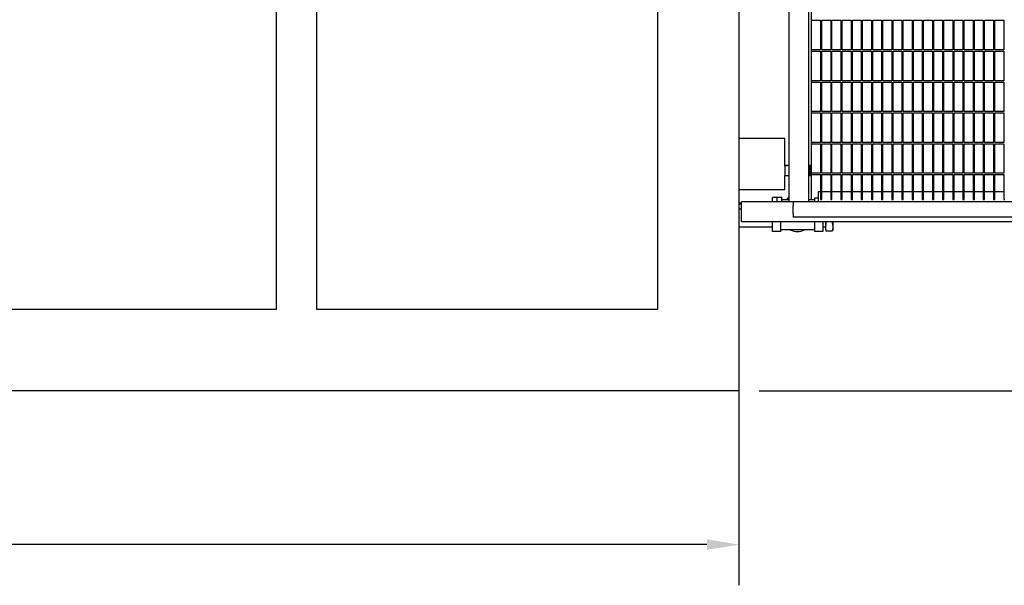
# Model space of a CAD drawing. Header units: inches. Extents: x 24 to 1128, y -94 to 748.
# Tile 498 of 546: x 622 to 719, y 461 to 517. Entities that reach past the tile are written whole.
import ezdxf

# ---------------------------------------------------------------- set-up
doc = ezdxf.new("R2010")
doc.units = ezdxf.units.IN
doc.header["$LTSCALE"] = 32
doc.header["$MEASUREMENT"] = 0
doc.layers.add('Dimension (ANSI)', color=7, linetype='Continuous', lineweight=25)
doc.layers.add('Visible (ANSI)', color=7, linetype='Continuous', lineweight=30)
doc.styles.add('Note Text (ANSI)', font='tahoma.ttf')
doc.dimstyles.new('Architectural (ANSI)', dxfattribs={"dimscale": 32, "dimtxt": 0.125, "dimasz": 0.098425, "dimexe": 0.125, "dimexo": 0.0625, "dimgap": 0.031496, "dimtad": 0, "dimtih": 1, "dimtoh": 1, "dimdec": 4, "dimrnd": 1e-08, "dimzin": 3, "dimdsep": 46, "dimlunit": 4, "dimtxsty": 'Note Text (ANSI)', "dimcen": 0.09, "dimdle": 0.393701, "dimclrd": 256, "dimclre": 256, "dimclrt": 256, "dimadec": 0, "dimazin": 3, "dimtfac": 0.96, "dimtofl": 0, "dimtmove": 0, "dimatfit": 3, "dimfxl": 1, "dimfrac": 2, "dimtolj": 1, "dimtzin": 12, "dimlwd": -1, "dimlwe": -1, "dimarcsym": 0})

# ---------------------------------------------------------------- blocks, each defined once
blk = doc.blocks.new('*D15')
at = {"layer": 'Defpoints', "color": 0, "transparency": 16777216}
for p in [(692.915, 562.239), (493.915, 496.383), (692.915, 464.957)]:
    blk.add_point(p, dxfattribs=at)
at = {"layer": 'Dimension (ANSI)', "transparency": 16777216}
for p, q in [((692.915, 560.239), (692.915, 460.957)), ((493.915, 494.383), (493.915, 460.957)), ((497.065, 464.957), (578.675, 464.957)), ((689.766, 464.957), (594.155, 464.957))]:
    blk.add_line(p, q, dxfattribs=at)
for points in [[(497.065, 465.481), (497.065, 464.432), (493.915, 464.957)], [(689.766, 465.481), (689.766, 464.432), (692.915, 464.957)]]:
    blk.add_solid(points, dxfattribs=at)
at = {"layer": 'Dimension (ANSI)', "transparency": 16777216, "insert": (579.683, 467.036), "char_height": 4, "attachment_point": 1, "style": 'Note Text (ANSI)'}
blk.add_mtext('\\A1;16\'-7"', dxfattribs=at)
blk = doc.blocks.new('*D17')
at = {"layer": 'Defpoints', "color": 0, "transparency": 16777216}
for p in [(692.915, 606.059), (692.915, 480.059), (781.117, 480.059)]:
    blk.add_point(p, dxfattribs=at)
at = {"layer": 'Dimension (ANSI)', "transparency": 16777216}
for p, q in [((694.915, 606.059), (785.117, 606.059)), ((781.117, 602.909), (781.117, 543.149)), ((781.117, 483.209), (781.117, 536.969)), ((694.915, 480.059), (785.117, 480.059))]:
    blk.add_line(p, q, dxfattribs=at)
for points in [[(780.592, 602.909), (781.642, 602.909), (781.117, 606.059)], [(780.592, 483.209), (781.642, 483.209), (781.117, 480.059)]]:
    blk.add_solid(points, dxfattribs=at)
at = {"layer": 'Dimension (ANSI)', "transparency": 16777216, "insert": (774.385, 542.141), "char_height": 4, "attachment_point": 1, "style": 'Note Text (ANSI)'}
blk.add_mtext('\\A1;10\'-6"', dxfattribs=at)

msp = doc.modelspace()

# ---------------------------------------------------------------- linework, layer by layer
at = {"layer": 'Visible (ANSI)'}
for p, q in [((697.82529, 527.90382), (697.82529, 498.63891)), ((699.74529, 527.90382), (699.74529, 498.63891)), ((699.99529, 526.90382), (699.99529, 498.88891)), ((647.41529, 519.85882), (647.41529, 488.05891)), ((651.41529, 488.05891), (651.41529, 519.85882)), ((684.91529, 519.85882), (684.91529, 488.05891)), ((692.91529, 518.31882), (692.91529, 480.05891)), ((700.05779, 513.57641), (700.05779, 516.48266)), ((700.05779, 516.48266), (700.93279, 516.48266)), ((700.93279, 516.48266), (700.93279, 513.57641)), ((701.05779, 513.57641), (701.05779, 516.48266)), ((701.05779, 516.48266), (701.93279, 516.48266)), ((701.93279, 516.48266), (701.93279, 513.57641)), ((702.05779, 513.57641), (702.05779, 516.48266)), ((702.05779, 516.48266), (702.93279, 516.48266)), ((702.93279, 516.48266), (702.93279, 513.57641)), ((703.05779, 513.57641), (703.05779, 516.48266)), ((703.05779, 516.48266), (703.93279, 516.48266)), ((703.93279, 516.48266), (703.93279, 513.57641)), ((704.05779, 513.57641), (704.05779, 516.48266)), ((704.05779, 516.48266), (704.93279, 516.48266)), ((704.93279, 516.48266), (704.93279, 513.57641)), ((705.05779, 513.57641), (705.05779, 516.48266)), ((705.05779, 516.48266), (705.93279, 516.48266)), ((705.93279, 516.48266), (705.93279, 513.57641)), ((706.05779, 513.57641), (706.05779, 516.48266)), ((706.05779, 516.48266), (706.93279, 516.48266)), ((706.93279, 516.48266), (706.93279, 513.57641)), ((707.05779, 513.57641), (707.05779, 516.48266)), ((707.05779, 516.48266), (707.93279, 516.48266)), ((707.93279, 516.48266), (707.93279, 513.57641)), ((708.05779, 513.57641), (708.05779, 516.48266)), ((708.05779, 516.48266), (708.93279, 516.48266)), ((708.93279, 516.48266), (708.93279, 513.57641)), ((709.05779, 513.57641), (709.05779, 516.48266)), ((709.05779, 516.48266), (709.93279, 516.48266)), ((709.93279, 516.48266), (709.93279, 513.57641)), ((710.05779, 513.57641), (710.05779, 516.48266)), ((710.05779, 516.48266), (710.93279, 516.48266)), ((710.93279, 516.48266), (710.93279, 513.57641)), ((711.05779, 513.57641), (711.05779, 516.48266)), ((711.05779, 516.48266), (711.93279, 516.48266)), ((711.93279, 516.48266), (711.93279, 513.57641)), ((712.05779, 513.57641), (712.05779, 516.48266)), ((712.05779, 516.48266), (712.93279, 516.48266)), ((712.93279, 516.48266), (712.93279, 513.57641)), ((713.05779, 513.57641), (713.05779, 516.48266)), ((713.05779, 516.48266), (713.93279, 516.48266)), ((713.93279, 516.48266), (713.93279, 513.57641)), ((714.05779, 513.57641), (714.05779, 516.48266)), ((714.05779, 516.48266), (714.93279, 516.48266)), ((714.93279, 516.48266), (714.93279, 513.57641)), ((715.05779, 513.57641), (715.05779, 516.48266)), ((715.05779, 516.48266), (715.93279, 516.48266)), ((715.93279, 516.48266), (715.93279, 513.57641)), ((716.05779, 513.57641), (716.05779, 516.48266)), ((716.05779, 516.48266), (716.93279, 516.48266)), ((716.93279, 516.48266), (716.93279, 513.57641)), ((717.05779, 513.57641), (717.05779, 516.48266)), ((717.05779, 516.48266), (717.93279, 516.48266)), ((717.93279, 516.48266), (717.93279, 513.57641)), ((718.05779, 513.57641), (718.05779, 516.48266)), ((718.05779, 516.48266), (718.93279, 516.48266)), ((718.93279, 516.48266), (718.93279, 513.57641)), ((700.93279, 513.57641), (700.05779, 513.57641)), ((700.05779, 510.54516), (700.05779, 513.45141)), ((700.05779, 513.45141), (700.93279, 513.45141)), ((700.93279, 513.45141), (700.93279, 510.54516)), ((701.93279, 513.57641), (701.05779, 513.57641)), ((701.05779, 510.54516), (701.05779, 513.45141)), ((701.05779, 513.45141), (701.93279, 513.45141)), ((701.93279, 513.45141), (701.93279, 510.54516)), ((702.93279, 513.57641), (702.05779, 513.57641)), ((702.05779, 510.54516), (702.05779, 513.45141)), ((702.05779, 513.45141), (702.93279, 513.45141)), ((702.93279, 513.45141), (702.93279, 510.54516)), ((703.93279, 513.57641), (703.05779, 513.57641)), ((703.05779, 510.54516), (703.05779, 513.45141)), ((703.05779, 513.45141), (703.93279, 513.45141)), ((703.93279, 513.45141), (703.93279, 510.54516)), ((704.93279, 513.57641), (704.05779, 513.57641)), ((704.05779, 510.54516), (704.05779, 513.45141)), ((704.05779, 513.45141), (704.93279, 513.45141)), ((704.93279, 513.45141), (704.93279, 510.54516)), ((705.93279, 513.57641), (705.05779, 513.57641)), ((705.05779, 510.54516), (705.05779, 513.45141)), ((705.05779, 513.45141), (705.93279, 513.45141)), ((705.93279, 513.45141), (705.93279, 510.54516)), ((706.93279, 513.57641), (706.05779, 513.57641)), ((706.05779, 510.54516), (706.05779, 513.45141)), ((706.05779, 513.45141), (706.93279, 513.45141)), ((706.93279, 513.45141), (706.93279, 510.54516)), ((707.93279, 513.57641), (707.05779, 513.57641)), ((707.05779, 510.54516), (707.05779, 513.45141)), ((707.05779, 513.45141), (707.93279, 513.45141)), ((707.93279, 513.45141), (707.93279, 510.54516)), ((708.93279, 513.57641), (708.05779, 513.57641)), ((708.05779, 510.54516), (708.05779, 513.45141)), ((708.05779, 513.45141), (708.93279, 513.45141)), ((708.93279, 513.45141), (708.93279, 510.54516)), ((709.93279, 513.57641), (709.05779, 513.57641)), ((709.05779, 510.54516), (709.05779, 513.45141)), ((709.05779, 513.45141), (709.93279, 513.45141)), ((709.93279, 513.45141), (709.93279, 510.54516)), ((710.93279, 513.57641), (710.05779, 513.57641)), ((710.05779, 510.54516), (710.05779, 513.45141)), ((710.05779, 513.45141), (710.93279, 513.45141)), ((710.93279, 513.45141), (710.93279, 510.54516)), ((711.93279, 513.57641), (711.05779, 513.57641)), ((711.05779, 510.54516), (711.05779, 513.45141)), ((711.05779, 513.45141), (711.93279, 513.45141)), ((711.93279, 513.45141), (711.93279, 510.54516)), ((712.93279, 513.57641), (712.05779, 513.57641)), ((712.05779, 510.54516), (712.05779, 513.45141)), ((712.05779, 513.45141), (712.93279, 513.45141)), ((712.93279, 513.45141), (712.93279, 510.54516)), ((713.93279, 513.57641), (713.05779, 513.57641)), ((713.05779, 510.54516), (713.05779, 513.45141)), ((713.05779, 513.45141), (713.93279, 513.45141)), ((713.93279, 513.45141), (713.93279, 510.54516)), ((714.93279, 513.57641), (714.05779, 513.57641)), ((714.05779, 510.54516), (714.05779, 513.45141)), ((714.05779, 513.45141), (714.93279, 513.45141)), ((714.93279, 513.45141), (714.93279, 510.54516)), ((715.93279, 513.57641), (715.05779, 513.57641)), ((715.05779, 510.54516), (715.05779, 513.45141)), ((715.05779, 513.45141), (715.93279, 513.45141)), ((715.93279, 513.45141), (715.93279, 510.54516)), ((716.93279, 513.57641), (716.05779, 513.57641)), ((716.05779, 510.54516), (716.05779, 513.45141)), ((716.05779, 513.45141), (716.93279, 513.45141)), ((716.93279, 513.45141), (716.93279, 510.54516)), ((717.93279, 513.57641), (717.05779, 513.57641)), ((717.05779, 510.54516), (717.05779, 513.45141)), ((717.05779, 513.45141), (717.93279, 513.45141)), ((717.93279, 513.45141), (717.93279, 510.54516)), ((718.93279, 513.57641), (718.05779, 513.57641)), ((718.05779, 510.54516), (718.05779, 513.45141)), ((718.05779, 513.45141), (718.93279, 513.45141)), ((718.93279, 513.45141), (718.93279, 510.54516)), ((700.93279, 510.54516), (700.05779, 510.54516)), ((700.05779, 507.51391), (700.05779, 510.42016)), ((700.05779, 510.42016), (700.93279, 510.42016)), ((700.93279, 510.42016), (700.93279, 507.51391)), ((701.93279, 510.54516), (701.05779, 510.54516)), ((701.05779, 507.51391), (701.05779, 510.42016)), ((701.05779, 510.42016), (701.93279, 510.42016)), ((701.93279, 510.42016), (701.93279, 507.51391)), ((702.93279, 510.54516), (702.05779, 510.54516)), ((702.05779, 507.51391), (702.05779, 510.42016)), ((702.05779, 510.42016), (702.93279, 510.42016)), ((702.93279, 510.42016), (702.93279, 507.51391)), ((703.93279, 510.54516), (703.05779, 510.54516)), ((703.05779, 507.51391), (703.05779, 510.42016)), ((703.05779, 510.42016), (703.93279, 510.42016)), ((703.93279, 510.42016), (703.93279, 507.51391)), ((704.93279, 510.54516), (704.05779, 510.54516)), ((704.05779, 507.51391), (704.05779, 510.42016)), ((704.05779, 510.42016), (704.93279, 510.42016)), ((704.93279, 510.42016), (704.93279, 507.51391)), ((705.93279, 510.54516), (705.05779, 510.54516)), ((705.05779, 507.51391), (705.05779, 510.42016)), ((705.05779, 510.42016), (705.93279, 510.42016)), ((705.93279, 510.42016), (705.93279, 507.51391)), ((706.93279, 510.54516), (706.05779, 510.54516)), ((706.05779, 507.51391), (706.05779, 510.42016)), ((706.05779, 510.42016), (706.93279, 510.42016)), ((706.93279, 510.42016), (706.93279, 507.51391)), ((707.93279, 510.54516), (707.05779, 510.54516)), ((707.05779, 507.51391), (707.05779, 510.42016)), ((707.05779, 510.42016), (707.93279, 510.42016)), ((707.93279, 510.42016), (707.93279, 507.51391)), ((708.93279, 510.54516), (708.05779, 510.54516)), ((708.05779, 507.51391), (708.05779, 510.42016)), ((708.05779, 510.42016), (708.93279, 510.42016)), ((708.93279, 510.42016), (708.93279, 507.51391)), ((709.93279, 510.54516), (709.05779, 510.54516)), ((709.05779, 507.51391), (709.05779, 510.42016)), ((709.05779, 510.42016), (709.93279, 510.42016)), ((709.93279, 510.42016), (709.93279, 507.51391)), ((710.93279, 510.54516), (710.05779, 510.54516)), ((710.05779, 507.51391), (710.05779, 510.42016)), ((710.05779, 510.42016), (710.93279, 510.42016)), ((710.93279, 510.42016), (710.93279, 507.51391)), ((711.93279, 510.54516), (711.05779, 510.54516)), ((711.05779, 507.51391), (711.05779, 510.42016)), ((711.05779, 510.42016), (711.93279, 510.42016)), ((711.93279, 510.42016), (711.93279, 507.51391)), ((712.93279, 510.54516), (712.05779, 510.54516)), ((712.05779, 507.51391), (712.05779, 510.42016)), ((712.05779, 510.42016), (712.93279, 510.42016)), ((712.93279, 510.42016), (712.93279, 507.51391)), ((713.93279, 510.54516), (713.05779, 510.54516)), ((713.05779, 507.51391), (713.05779, 510.42016)), ((713.05779, 510.42016), (713.93279, 510.42016)), ((713.93279, 510.42016), (713.93279, 507.51391)), ((714.93279, 510.54516), (714.05779, 510.54516)), ((714.05779, 507.51391), (714.05779, 510.42016)), ((714.05779, 510.42016), (714.93279, 510.42016)), ((714.93279, 510.42016), (714.93279, 507.51391)), ((715.93279, 510.54516), (715.05779, 510.54516)), ((715.05779, 507.51391), (715.05779, 510.42016)), ((715.05779, 510.42016), (715.93279, 510.42016)), ((715.93279, 510.42016), (715.93279, 507.51391)), ((716.93279, 510.54516), (716.05779, 510.54516)), ((716.05779, 507.51391), (716.05779, 510.42016)), ((716.05779, 510.42016), (716.93279, 510.42016)), ((716.93279, 510.42016), (716.93279, 507.51391)), ((717.93279, 510.54516), (717.05779, 510.54516)), ((717.05779, 507.51391), (717.05779, 510.42016)), ((717.05779, 510.42016), (717.93279, 510.42016)), ((717.93279, 510.42016), (717.93279, 507.51391)), ((718.93279, 510.54516), (718.05779, 510.54516)), ((718.05779, 507.51391), (718.05779, 510.42016)), ((718.05779, 510.42016), (718.93279, 510.42016)), ((718.93279, 510.42016), (718.93279, 507.51391)), ((700.93279, 507.51391), (700.05779, 507.51391)), ((700.05779, 504.48266), (700.05779, 507.38891)), ((700.05779, 507.38891), (700.93279, 507.38891)), ((700.93279, 507.38891), (700.93279, 504.48266)), ((701.93279, 507.51391), (701.05779, 507.51391)), ((701.05779, 504.48266), (701.05779, 507.38891)), ((701.05779, 507.38891), (701.93279, 507.38891)), ((701.93279, 507.38891), (701.93279, 504.48266)), ((702.93279, 507.51391), (702.05779, 507.51391)), ((702.05779, 504.48266), (702.05779, 507.38891)), ((702.05779, 507.38891), (702.93279, 507.38891)), ((702.93279, 507.38891), (702.93279, 504.48266)), ((703.93279, 507.51391), (703.05779, 507.51391)), ((703.05779, 504.48266), (703.05779, 507.38891)), ((703.05779, 507.38891), (703.93279, 507.38891)), ((703.93279, 507.38891), (703.93279, 504.48266)), ((704.93279, 507.51391), (704.05779, 507.51391)), ((704.05779, 504.48266), (704.05779, 507.38891)), ((704.05779, 507.38891), (704.93279, 507.38891)), ((704.93279, 507.38891), (704.93279, 504.48266)), ((705.93279, 507.51391), (705.05779, 507.51391)), ((705.05779, 504.48266), (705.05779, 507.38891)), ((705.05779, 507.38891), (705.93279, 507.38891)), ((705.93279, 507.38891), (705.93279, 504.48266)), ((706.93279, 507.51391), (706.05779, 507.51391)), ((706.05779, 504.48266), (706.05779, 507.38891)), ((706.05779, 507.38891), (706.93279, 507.38891)), ((706.93279, 507.38891), (706.93279, 504.48266)), ((707.93279, 507.51391), (707.05779, 507.51391)), ((707.05779, 504.48266), (707.05779, 507.38891)), ((707.05779, 507.38891), (707.93279, 507.38891)), ((707.93279, 507.38891), (707.93279, 504.48266)), ((708.93279, 507.51391), (708.05779, 507.51391)), ((708.05779, 504.48266), (708.05779, 507.38891)), ((708.05779, 507.38891), (708.93279, 507.38891)), ((708.93279, 507.38891), (708.93279, 504.48266)), ((709.93279, 507.51391), (709.05779, 507.51391)), ((709.05779, 504.48266), (709.05779, 507.38891)), ((709.05779, 507.38891), (709.93279, 507.38891)), ((709.93279, 507.38891), (709.93279, 504.48266)), ((710.93279, 507.51391), (710.05779, 507.51391)), ((710.05779, 504.48266), (710.05779, 507.38891)), ((710.05779, 507.38891), (710.93279, 507.38891)), ((710.93279, 507.38891), (710.93279, 504.48266)), ((711.93279, 507.51391), (711.05779, 507.51391)), ((711.05779, 504.48266), (711.05779, 507.38891)), ((711.05779, 507.38891), (711.93279, 507.38891)), ((711.93279, 507.38891), (711.93279, 504.48266)), ((712.93279, 507.51391), (712.05779, 507.51391)), ((712.05779, 504.48266), (712.05779, 507.38891)), ((712.05779, 507.38891), (712.93279, 507.38891)), ((712.93279, 507.38891), (712.93279, 504.48266)), ((713.93279, 507.51391), (713.05779, 507.51391)), ((713.05779, 504.48266), (713.05779, 507.38891)), ((713.05779, 507.38891), (713.93279, 507.38891)), ((713.93279, 507.38891), (713.93279, 504.48266)), ((714.93279, 507.51391), (714.05779, 507.51391)), ((714.05779, 504.48266), (714.05779, 507.38891)), ((714.05779, 507.38891), (714.93279, 507.38891)), ((714.93279, 507.38891), (714.93279, 504.48266)), ((715.93279, 507.51391), (715.05779, 507.51391)), ((715.05779, 504.48266), (715.05779, 507.38891)), ((715.05779, 507.38891), (715.93279, 507.38891)), ((715.93279, 507.38891), (715.93279, 504.48266)), ((716.93279, 507.51391), (716.05779, 507.51391)), ((716.05779, 504.48266), (716.05779, 507.38891)), ((716.05779, 507.38891), (716.93279, 507.38891)), ((716.93279, 507.38891), (716.93279, 504.48266)), ((717.93279, 507.51391), (717.05779, 507.51391)), ((717.05779, 504.48266), (717.05779, 507.38891)), ((717.05779, 507.38891), (717.93279, 507.38891)), ((717.93279, 507.38891), (717.93279, 504.48266)), ((718.93279, 507.51391), (718.05779, 507.51391)), ((718.05779, 504.48266), (718.05779, 507.38891)), ((718.05779, 507.38891), (718.93279, 507.38891)), ((718.93279, 507.38891), (718.93279, 504.48266)), ((697.41529, 504.87141), (692.91529, 504.87141)), ((697.41529, 502.20079), (697.41529, 504.87141)), ((700.93279, 504.48266), (700.05779, 504.48266)), ((700.05779, 501.45141), (700.05779, 504.35766)), ((700.05779, 504.35766), (700.93279, 504.35766)), ((700.93279, 504.35766), (700.93279, 501.45141)), ((701.93279, 504.48266), (701.05779, 504.48266)), ((701.05779, 501.45141), (701.05779, 504.35766)), ((701.05779, 504.35766), (701.93279, 504.35766)), ((701.93279, 504.35766), (701.93279, 501.45141)), ((702.93279, 504.48266), (702.05779, 504.48266)), ((702.05779, 501.45141), (702.05779, 504.35766)), ((702.05779, 504.35766), (702.93279, 504.35766)), ((702.93279, 504.35766), (702.93279, 501.45141)), ((703.93279, 504.48266), (703.05779, 504.48266)), ((703.05779, 501.45141), (703.05779, 504.35766)), ((703.05779, 504.35766), (703.93279, 504.35766)), ((703.93279, 504.35766), (703.93279, 501.45141)), ((704.93279, 504.48266), (704.05779, 504.48266)), ((704.05779, 501.45141), (704.05779, 504.35766)), ((704.05779, 504.35766), (704.93279, 504.35766)), ((704.93279, 504.35766), (704.93279, 501.45141)), ((705.93279, 504.48266), (705.05779, 504.48266)), ((705.05779, 501.45141), (705.05779, 504.35766)), ((705.05779, 504.35766), (705.93279, 504.35766)), ((705.93279, 504.35766), (705.93279, 501.45141)), ((706.93279, 504.48266), (706.05779, 504.48266)), ((706.05779, 501.45141), (706.05779, 504.35766)), ((706.05779, 504.35766), (706.93279, 504.35766)), ((706.93279, 504.35766), (706.93279, 501.45141)), ((707.93279, 504.48266), (707.05779, 504.48266)), ((707.05779, 501.45141), (707.05779, 504.35766)), ((707.05779, 504.35766), (707.93279, 504.35766)), ((707.93279, 504.35766), (707.93279, 501.45141)), ((708.93279, 504.48266), (708.05779, 504.48266)), ((708.05779, 501.45141), (708.05779, 504.35766)), ((708.05779, 504.35766), (708.93279, 504.35766)), ((708.93279, 504.35766), (708.93279, 501.45141)), ((709.93279, 504.48266), (709.05779, 504.48266)), ((709.05779, 501.45141), (709.05779, 504.35766)), ((709.05779, 504.35766), (709.93279, 504.35766)), ((709.93279, 504.35766), (709.93279, 501.45141)), ((710.93279, 504.48266), (710.05779, 504.48266)), ((710.05779, 501.45141), (710.05779, 504.35766)), ((710.05779, 504.35766), (710.93279, 504.35766)), ((710.93279, 504.35766), (710.93279, 501.45141)), ((711.93279, 504.48266), (711.05779, 504.48266)), ((711.05779, 501.45141), (711.05779, 504.35766)), ((711.05779, 504.35766), (711.93279, 504.35766)), ((711.93279, 504.35766), (711.93279, 501.45141)), ((712.93279, 504.48266), (712.05779, 504.48266)), ((712.05779, 501.45141), (712.05779, 504.35766)), ((712.05779, 504.35766), (712.93279, 504.35766)), ((712.93279, 504.35766), (712.93279, 501.45141)), ((713.93279, 504.48266), (713.05779, 504.48266)), ((713.05779, 501.45141), (713.05779, 504.35766)), ((713.05779, 504.35766), (713.93279, 504.35766)), ((713.93279, 504.35766), (713.93279, 501.45141)), ((714.93279, 504.48266), (714.05779, 504.48266)), ((714.05779, 501.45141), (714.05779, 504.35766)), ((714.05779, 504.35766), (714.93279, 504.35766)), ((714.93279, 504.35766), (714.93279, 501.45141)), ((715.93279, 504.48266), (715.05779, 504.48266)), ((715.05779, 501.45141), (715.05779, 504.35766)), ((715.05779, 504.35766), (715.93279, 504.35766)), ((715.93279, 504.35766), (715.93279, 501.45141)), ((716.93279, 504.48266), (716.05779, 504.48266)), ((716.05779, 501.45141), (716.05779, 504.35766)), ((716.05779, 504.35766), (716.93279, 504.35766)), ((716.93279, 504.35766), (716.93279, 501.45141)), ((717.93279, 504.48266), (717.05779, 504.48266)), ((717.05779, 501.45141), (717.05779, 504.35766)), ((717.05779, 504.35766), (717.93279, 504.35766)), ((717.93279, 504.35766), (717.93279, 501.45141)), ((718.93279, 504.48266), (718.05779, 504.48266)), ((718.05779, 501.45141), (718.05779, 504.35766)), ((718.05779, 504.35766), (718.93279, 504.35766)), ((718.93279, 504.35766), (718.93279, 501.45141)), ((697.78141, 502.20079), (697.41529, 502.20079)), ((697.41529, 502.18216), (697.41529, 501.24442)), ((697.82529, 502.20079), (697.78141, 502.20079)), ((699.91529, 502.20079), (699.74529, 502.20079)), ((699.91529, 501.24442), (699.91529, 502.18216)), ((700.93279, 501.45141), (700.05779, 501.45141)), ((700.05779, 498.88891), (700.05779, 501.32641)), ((700.05779, 501.32641), (700.93279, 501.32641)), ((700.93279, 501.32641), (700.93279, 498.88891)), ((701.93279, 501.45141), (701.05779, 501.45141)), ((701.05779, 498.88891), (701.05779, 501.32641)), ((701.05779, 501.32641), (701.93279, 501.32641)), ((701.93279, 501.32641), (701.93279, 498.88891)), ((702.93279, 501.45141), (702.05779, 501.45141)), ((702.05779, 498.88891), (702.05779, 501.32641)), ((702.05779, 501.32641), (702.93279, 501.32641)), ((702.93279, 501.32641), (702.93279, 498.88891)), ((703.93279, 501.45141), (703.05779, 501.45141)), ((703.05779, 498.88891), (703.05779, 501.32641)), ((703.05779, 501.32641), (703.93279, 501.32641)), ((703.93279, 501.32641), (703.93279, 498.88891)), ((704.93279, 501.45141), (704.05779, 501.45141)), ((704.05779, 498.88891), (704.05779, 501.32641)), ((704.05779, 501.32641), (704.93279, 501.32641)), ((704.93279, 501.32641), (704.93279, 498.88891)), ((705.93279, 501.45141), (705.05779, 501.45141)), ((705.05779, 498.88891), (705.05779, 501.32641)), ((705.05779, 501.32641), (705.93279, 501.32641)), ((705.93279, 501.32641), (705.93279, 498.88891)), ((706.93279, 501.45141), (706.05779, 501.45141)), ((706.05779, 498.88891), (706.05779, 501.32641)), ((706.05779, 501.32641), (706.93279, 501.32641)), ((706.93279, 501.32641), (706.93279, 498.88891)), ((707.93279, 501.45141), (707.05779, 501.45141)), ((707.05779, 498.88891), (707.05779, 501.32641)), ((707.05779, 501.32641), (707.93279, 501.32641)), ((707.93279, 501.32641), (707.93279, 498.88891)), ((708.93279, 501.45141), (708.05779, 501.45141)), ((708.05779, 498.88891), (708.05779, 501.32641)), ((708.05779, 501.32641), (708.93279, 501.32641)), ((708.93279, 501.32641), (708.93279, 498.88891)), ((709.93279, 501.45141), (709.05779, 501.45141)), ((709.05779, 498.88891), (709.05779, 501.32641)), ((709.05779, 501.32641), (709.93279, 501.32641)), ((709.93279, 501.32641), (709.93279, 498.88891)), ((710.93279, 501.45141), (710.05779, 501.45141)), ((710.05779, 498.88891), (710.05779, 501.32641)), ((710.05779, 501.32641), (710.93279, 501.32641)), ((710.93279, 501.32641), (710.93279, 498.88891)), ((711.93279, 501.45141), (711.05779, 501.45141)), ((711.05779, 498.88891), (711.05779, 501.32641)), ((711.05779, 501.32641), (711.93279, 501.32641)), ((711.93279, 501.32641), (711.93279, 498.88891)), ((712.93279, 501.45141), (712.05779, 501.45141)), ((712.05779, 498.88891), (712.05779, 501.32641)), ((712.05779, 501.32641), (712.93279, 501.32641)), ((712.93279, 501.32641), (712.93279, 498.88891)), ((713.93279, 501.45141), (713.05779, 501.45141)), ((713.05779, 498.88891), (713.05779, 501.32641)), ((713.05779, 501.32641), (713.93279, 501.32641)), ((713.93279, 501.32641), (713.93279, 498.88891)), ((714.93279, 501.45141), (714.05779, 501.45141)), ((714.05779, 498.88891), (714.05779, 501.32641)), ((714.05779, 501.32641), (714.93279, 501.32641)), ((714.93279, 501.32641), (714.93279, 498.88891)), ((715.93279, 501.45141), (715.05779, 501.45141)), ((715.05779, 498.88891), (715.05779, 501.32641)), ((715.05779, 501.32641), (715.93279, 501.32641)), ((715.93279, 501.32641), (715.93279, 498.88891)), ((716.93279, 501.45141), (716.05779, 501.45141)), ((716.05779, 498.88891), (716.05779, 501.32641)), ((716.05779, 501.32641), (716.93279, 501.32641)), ((716.93279, 501.32641), (716.93279, 498.88891)), ((717.93279, 501.45141), (717.05779, 501.45141)), ((717.05779, 498.88891), (717.05779, 501.32641)), ((717.05779, 501.32641), (717.93279, 501.32641)), ((717.93279, 501.32641), (717.93279, 498.88891)), ((718.93279, 501.45141), (718.05779, 501.45141)), ((718.05779, 498.88891), (718.05779, 501.32641)), ((718.05779, 501.32641), (718.93279, 501.32641)), ((718.93279, 501.32641), (718.93279, 498.88891)), ((697.41529, 499.87141), (697.41529, 501.22579)), ((697.41529, 501.22579), (697.78141, 501.22579)), ((697.78141, 501.22579), (697.82529, 501.22579)), ((699.74529, 501.22579), (699.91529, 501.22579)), ((692.91529, 499.87141), (697.41529, 499.87141)), ((700.93279, 499.63891), (700.70529, 499.63891)), ((700.70529, 499.63891), (700.70529, 498.63891)), ((701.93279, 499.63891), (701.05779, 499.63891)), ((702.93279, 499.63891), (702.05779, 499.63891)), ((703.93279, 499.63891), (703.05779, 499.63891)), ((704.93279, 499.63891), (704.05779, 499.63891)), ((705.93279, 499.63891), (705.05779, 499.63891)), ((706.93279, 499.63891), (706.05779, 499.63891)), ((707.93279, 499.63891), (707.05779, 499.63891)), ((708.93279, 499.63891), (708.05779, 499.63891)), ((709.93279, 499.63891), (709.05779, 499.63891)), ((710.93279, 499.63891), (710.05779, 499.63891)), ((711.93279, 499.63891), (711.05779, 499.63891)), ((712.93279, 499.63891), (712.05779, 499.63891)), ((713.93279, 499.63891), (713.05779, 499.63891)), ((714.93279, 499.63891), (714.05779, 499.63891)), ((715.93279, 499.63891), (715.05779, 499.63891)), ((716.93279, 499.63891), (716.05779, 499.63891)), ((717.93279, 499.63891), (717.05779, 499.63891)), ((718.93279, 499.63891), (718.05779, 499.63891)), ((692.91529, 498.55891), (693.16529, 498.55891)), ((692.91529, 498.43891), (693.16529, 498.43891)), ((698.24529, 498.63891), (693.16529, 498.63891)), ((693.16529, 496.71891), (693.16529, 498.63891)), ((696.16529, 499.01141), (696.16529, 498.63891)), ((696.19629, 499.01141), (696.16529, 499.01141)), ((696.43079, 499.08291), (696.19629, 499.08291)), ((696.19629, 498.63891), (696.19629, 499.04102)), ((696.43079, 498.63891), (696.19629, 498.63891)), ((696.19629, 498.63891), (696.19629, 498.63891)), ((696.89979, 499.08291), (696.43079, 499.08291)), ((696.66529, 498.63891), (696.43079, 498.63891)), ((696.66529, 498.63891), (696.66529, 499.04102)), ((696.89979, 498.63891), (696.66529, 498.63891)), ((697.13429, 499.08291), (696.89979, 499.08291)), ((697.13429, 498.63891), (696.89979, 498.63891)), ((697.13429, 498.63891), (697.13429, 499.04102)), ((697.82529, 498.85141), (697.13429, 498.85141)), ((697.13429, 498.63891), (697.13429, 498.63891)), ((697.82529, 499.00141), (697.69029, 499.00141)), ((697.69029, 498.85141), (697.69029, 499.00141)), ((698.24529, 498.63891), (697.82529, 498.63891)), ((736.24529, 498.63891), (698.24529, 498.63891)), ((698.24529, 498.63891), (698.24529, 498.26391)), ((700.32529, 498.85141), (699.74529, 498.85141)), ((699.99529, 498.88891), (700.05779, 498.88891)), ((700.32529, 499.01141), (700.32529, 498.63891)), ((700.70529, 499.01141), (700.32529, 499.01141)), ((700.93279, 498.88891), (701.05779, 498.88891)), ((701.93279, 498.88891), (702.05779, 498.88891)), ((702.93279, 498.88891), (703.05779, 498.88891)), ((703.93279, 498.88891), (704.05779, 498.88891)), ((704.93279, 498.88891), (705.05779, 498.88891)), ((705.93279, 498.88891), (706.05779, 498.88891)), ((706.93279, 498.88891), (707.05779, 498.88891)), ((707.93279, 498.88891), (708.05779, 498.88891)), ((708.93279, 498.88891), (709.05779, 498.88891)), ((709.93279, 498.88891), (710.05779, 498.88891)), ((710.93279, 498.88891), (711.05779, 498.88891)), ((711.93279, 498.88891), (712.05779, 498.88891)), ((712.93279, 498.88891), (713.05779, 498.88891)), ((713.93279, 498.88891), (714.05779, 498.88891)), ((714.93279, 498.88891), (715.05779, 498.88891)), ((715.93279, 498.88891), (716.05779, 498.88891)), ((716.93279, 498.88891), (717.05779, 498.88891)), ((717.93279, 498.88891), (718.05779, 498.88891)), ((718.93279, 498.88891), (719.05779, 498.88891)), ((693.16529, 497.93891), (692.91529, 497.93891)), ((698.24529, 497.51391), (698.24529, 498.26391)), ((698.24529, 497.51391), (698.24529, 497.13891)), ((693.16529, 496.71891), (738.16529, 496.71891)), ((696.16529, 496.71891), (696.16529, 495.73141)), ((697.00529, 496.71891), (697.00529, 495.73141)), ((737.74529, 497.13891), (698.24529, 497.13891)), ((700.32529, 496.71891), (700.32529, 495.73141)), ((701.16529, 496.71891), (701.16529, 495.73141)), ((701.41529, 496.71891), (701.41529, 496.18062)), ((702.16529, 496.18062), (702.16529, 496.71891)), ((692.91529, 496.18391), (696.16529, 496.18391)), ((697.00529, 495.73141), (696.16529, 495.73141)), ((700.32529, 495.89141), (697.00529, 495.89141)), ((701.16529, 495.73141), (700.32529, 495.73141)), ((701.16529, 496.19482), (701.41529, 496.18391)), ((701.41529, 496.18062), (701.41529, 495.99641)), ((701.41529, 495.99641), (701.46711, 495.80303)), ((701.46711, 495.80303), (702.11348, 495.80303)), ((702.16529, 495.99641), (702.11348, 495.80303)), ((702.16529, 495.99641), (702.16529, 496.18062)), ((647.41529, 488.05891), (603.41529, 488.05891)), ((684.91529, 488.05891), (651.41529, 488.05891)), ((692.91529, 480.05891), (493.91529, 480.05891))]:
    msp.add_line(p, q, dxfattribs=at)
msp.add_arc((698.66529, 497.37141), 1.64, 244.4805415, 295.5194585, dxfattribs=at)
for points, weights in [([(697.41529, 502.18216), (697.41529, 502.20079), (697.41529, 502.20079)], [1.07707509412, 1.05512060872, 1]), ([(697.78141, 502.20079), (697.62201, 502.20079), (697.4519, 502.18216)], [1, 1.05512060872, 1.07707509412]), ([(697.82529, 502.20045), (697.80334, 502.20079), (697.78141, 502.20079)], [1.01390583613, 1.00723893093, 1]), ([(699.87868, 502.18216), (699.81062, 502.18961), (699.74529, 502.19405)], [1.07707509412, 1.06818219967, 1.05384760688]), ([(699.91529, 502.20079), (699.91529, 502.20079), (699.91529, 502.18216)], [1, 1.05512060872, 1.07707509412]), ([(697.41529, 501.22579), (697.41529, 501.22579), (697.41529, 501.24442)], [1, 1.05512060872, 1.07707509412]), ([(697.4519, 501.24442), (697.62201, 501.22579), (697.78141, 501.22579)], [1.07707509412, 1.05512060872, 1]), ([(697.78141, 501.22579), (697.80334, 501.22579), (697.82529, 501.22613)], [1, 1.00723893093, 1.01390583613]), ([(699.74529, 501.23253), (699.81062, 501.23697), (699.87868, 501.24442)], [1.05384760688, 1.06818219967, 1.07707509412]), ([(699.91529, 501.24442), (699.91529, 501.22579), (699.91529, 501.22579)], [1.07707509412, 1.05512060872, 1]), ([(696.19629, 499.04102), (696.19629, 499.08291), (696.19629, 499.08291)], [1, 1.0379548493, 1]), ([(696.43079, 499.08291), (696.32196, 499.08291), (696.19629, 499.04102)], [1, 1.0379548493, 1]), ([(696.66529, 499.04102), (696.53962, 499.08291), (696.43079, 499.08291)], [1, 1.0379548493, 1]), ([(696.89979, 499.08291), (696.79096, 499.08291), (696.66529, 499.04102)], [1, 1.0379548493, 1]), ([(697.13429, 499.04102), (697.00862, 499.08291), (696.89979, 499.08291)], [1, 1.0379548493, 1]), ([(697.13429, 499.08291), (697.13429, 499.08291), (697.13429, 499.04102)], [1, 1.0379548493, 1]), ([(701.46296, 496.54147), (701.41529, 496.35008), (701.41529, 496.18062)], [1.0414979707, 1.05302826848, 1]), ([(701.45467, 496.71891), (701.4586, 496.68466), (701.46296, 496.64972)], [1.04305481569, 1.04254005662, 1.0414979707]), ([(702.11763, 496.64972), (702.12198, 496.68466), (702.12591, 496.71891)], [1.0414979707, 1.04254005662, 1.04305481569]), ([(702.16529, 496.18062), (702.16529, 496.35008), (702.11763, 496.54147)], [1, 1.05302826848, 1.0414979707]), ([(701.41529, 496.18062), (701.41529, 496.01116), (701.46296, 495.81978)], [1, 1.05302826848, 1.0414979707]), ([(702.11763, 495.81978), (702.16529, 496.01116), (702.16529, 496.18062)], [1.0414979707, 1.05302826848, 1])]:
    msp.add_rational_spline(points, weights, degree=2, dxfattribs=at)
for points, knots in [([(697.4519, 502.18216), (697.44015, 502.18087), (697.43085, 502.18024), (697.41876, 502.18024), (697.41529, 502.18087), (697.41529, 502.18216)], [0.397039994, 0.397039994, 0.397039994, 0.397039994, 0.517389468, 0.517389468, 0.637738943, 0.637738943, 0.637738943, 0.637738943]), ([(699.91529, 502.18216), (699.91529, 502.18087), (699.91182, 502.18024), (699.89973, 502.18024), (699.89043, 502.18087), (699.87868, 502.18216)], [0.397039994, 0.397039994, 0.397039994, 0.397039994, 0.517389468, 0.517389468, 0.637738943, 0.637738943, 0.637738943, 0.637738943]), ([(697.41529, 501.24442), (697.41529, 501.24571), (697.41876, 501.24634), (697.43085, 501.24634), (697.44015, 501.24571), (697.4519, 501.24442)], [1.299728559, 1.299728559, 1.299728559, 1.299728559, 1.420078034, 1.420078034, 1.540427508, 1.540427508, 1.540427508, 1.540427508]), ([(699.87868, 501.24442), (699.89043, 501.24571), (699.89973, 501.24634), (699.91182, 501.24634), (699.91529, 501.24571), (699.91529, 501.24442)], [1.299728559, 1.299728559, 1.299728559, 1.299728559, 1.420078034, 1.420078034, 1.540427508, 1.540427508, 1.540427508, 1.540427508]), ([(701.46296, 496.64972), (701.46351, 496.64525), (701.46402, 496.64077), (701.46623, 496.61883), (701.46711, 496.60171), (701.46711, 496.57274), (701.46623, 496.55917), (701.46402, 496.54615), (701.46351, 496.5437), (701.46296, 496.54147)], [0.354915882, 0.354915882, 0.354915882, 0.354915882, 0.387474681, 0.387474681, 0.514911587, 0.514911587, 0.642348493, 0.642348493, 0.674907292, 0.674907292, 0.674907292, 0.674907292]), ([(702.11763, 496.54147), (702.11707, 496.5437), (702.11656, 496.54615), (702.11435, 496.55917), (702.11348, 496.57274), (702.11348, 496.60171), (702.11435, 496.61883), (702.11656, 496.64077), (702.11707, 496.64525), (702.11763, 496.64972)], [-0.674907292, -0.674907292, -0.674907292, -0.674907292, -0.642348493, -0.642348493, -0.514911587, -0.514911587, -0.387474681, -0.387474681, -0.354915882, -0.354915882, -0.354915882, -0.354915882]), ([(701.46296, 495.81978), (701.46351, 495.81755), (701.46402, 495.81551), (701.46623, 495.80659), (701.46711, 495.80303), (701.46711, 495.80303)], [0.354915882, 0.354915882, 0.354915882, 0.354915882, 0.387474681, 0.387474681, 0.514911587, 0.514911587, 0.514911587, 0.514911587]), ([(702.11348, 495.80303), (702.11348, 495.80303), (702.11435, 495.80659), (702.11656, 495.81551), (702.11707, 495.81755), (702.11763, 495.81978)], [-0.514911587, -0.514911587, -0.514911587, -0.514911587, -0.387474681, -0.387474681, -0.354915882, -0.354915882, -0.354915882, -0.354915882])]:
    msp.add_open_spline(points, degree=3, knots=knots, dxfattribs=at)

# ---------------------------------------------------------------- dimensions: what is measured, and where the dimension line sits
at = {"layer": 'Dimension (ANSI)'}
dim = msp.add_linear_dim(base=(781.11714, 480.05891), p1=(692.91529, 606.05891), p2=(692.91529, 480.05891), angle=90, dimstyle='Architectural (ANSI)', override={"dimgap": 0.031496, "dimdec": 4, "dimlfac": 1, "dimtol": 0, "dimlim": 0, "dimtp": 0, "dimtm": 0, "dimtdec": 2, "dimatfit": 1}, dxfattribs=at)
dim.commit()
dim.dimension.update_dxf_attribs({"geometry": '*D17', "text_midpoint": (781.11714, 540.05891), "dimtype": 160})
dim = msp.add_linear_dim(base=(692.91529, 464.95655), p1=(493.91529, 496.38341), p2=(692.91529, 562.23882), dimstyle='Architectural (ANSI)', override={"dimgap": 0.031496, "dimtih": 0, "dimtoh": 0, "dimdec": 4, "dimlfac": 1, "dimtol": 0, "dimlim": 0, "dimtp": 0, "dimtm": 0, "dimtdec": 2, "dimatfit": 1}, dxfattribs=at)
dim.commit()
dim.dimension.update_dxf_attribs({"geometry": '*D15', "text_midpoint": (586.41529, 464.95655), "dimtype": 160})

doc.saveas('drawing.dxf')
